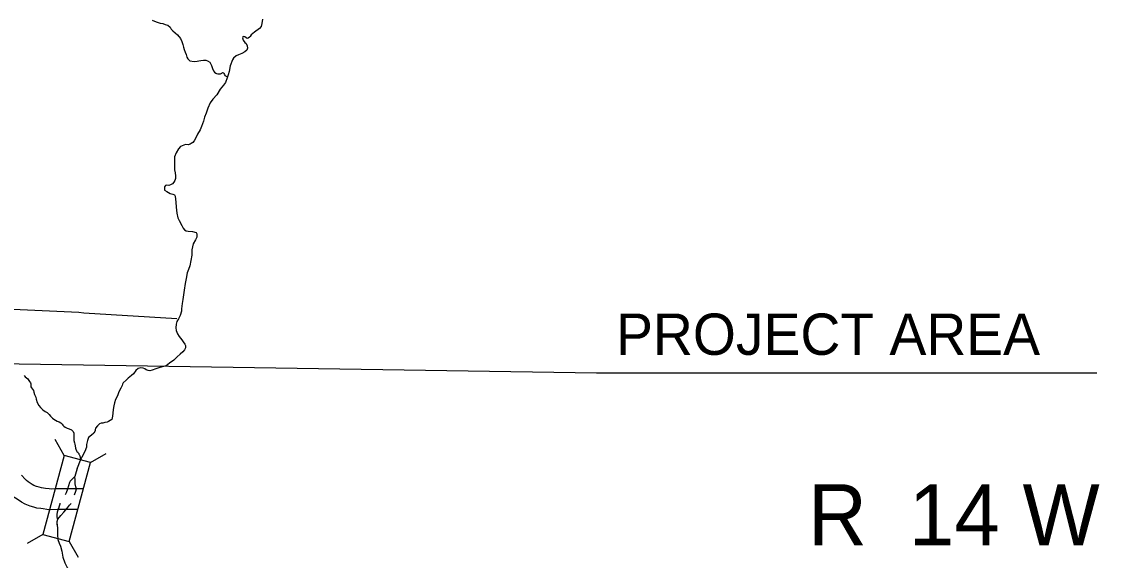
# Model space of a CAD drawing. Extents: x -492261 to -432772, y 1441225 to 1452922.
# Drawn here: x -459293.9 to -458902.8, y 1451796.7 to 1451992.4 of the extents above; entities that cross this region are included whole.
import ezdxf

# ---------------------------------------------------------------- set-up
doc = ezdxf.new("R2010")
doc.units = 0
doc.layers.add('Default', color=7, linetype='Continuous')

msp = doc.modelspace()

# ---------------------------------------------------------------- linework, layer by layer
at = {"layer": 'Default'}
for p, q in [((-459542.51, 1451872.05), (-459085.31, 1451864.81)), ((-459085.31, 1451864.81), (-458903.81, 1451864.81)), ((-459278.46, 1451834.83), (-459281.75, 1451840.55)), ((-459278.46, 1451834.83), (-459286.18, 1451806.15)), ((-459268.9, 1451832.26), (-459278.46, 1451834.83)), ((-459276.63, 1451803.58), (-459268.9, 1451832.26)), ((-459268.9, 1451832.26), (-459263.18, 1451835.55)), ((-459286.18, 1451806.15), (-459291.9, 1451802.86)), ((-459286.18, 1451806.15), (-459276.63, 1451803.58)), ((-459276.63, 1451803.58), (-459273.33, 1451797.86))]:
    msp.add_line(p, q, dxfattribs=at)
for points in [[(-459246.49, 1451992.95), (-459245.02, 1451992.29), (-459243.63, 1451991.86), (-459242.67, 1451991.65), (-459241.76, 1451991.34), (-459240.86, 1451991.12), (-459239.98, 1451990.33)], [(-459206.51, 1451993.28), (-459206.68, 1451991.75), (-459206.97, 1451990.56), (-459207.55, 1451989.86), (-459209.4, 1451988.53), (-459210.55, 1451987.64), (-459210.98, 1451986.95), (-459211.02, 1451986.87), (-459211.24, 1451986.71), (-459211.68, 1451986.4), (-459212.03, 1451986.29), (-459212.38, 1451986.45), (-459212.82, 1451986.91), (-459213.25, 1451987.02), (-459213.55, 1451986.86), (-459213.68, 1451986.48), (-459213.46, 1451985.64), (-459212.86, 1451984.83), (-459212.35, 1451984.45), (-459211.97, 1451983.61), (-459211.87, 1451982.73), (-459212.2, 1451982.07), (-459212.82, 1451981.35), (-459213.93, 1451980.74), (-459215.21, 1451980.35), (-459216.05, 1451979.92), (-459217.02, 1451979.06), (-459217.33, 1451978.5), (-459218.18, 1451976.27), (-459218.6, 1451974.32), (-459218.88, 1451973.04), (-459219.3, 1451971.92), (-459219.87, 1451970.3), (-459220.56, 1451969.35), (-459221.86, 1451967.8), (-459223, 1451965.76), (-459224.45, 1451964.24), (-459225.48, 1451962.85), (-459226.24, 1451960.95), (-459226.96, 1451959.12), (-459227.49, 1451957.65), (-459227.89, 1451956.23), (-459228.58, 1451954.33), (-459229.12, 1451953.03), (-459229.99, 1451951.45), (-459230.56, 1451950.46), (-459231.29, 1451949.13), (-459231.77, 1451948.51), (-459232.29, 1451948.15), (-459232.75, 1451947.91), (-459233.39, 1451947.68), (-459234.44, 1451947.7), (-459236.22, 1451947.02), (-459236.89, 1451946.14), (-459237.75, 1451944.71), (-459238.35, 1451943.24), (-459238.38, 1451941.16), (-459238.38, 1451938.58), (-459238.19, 1451937.46), (-459238.03, 1451936.36), (-459238.03, 1451935.38), (-459238.28, 1451934.67), (-459238.61, 1451934.11), (-459239.14, 1451933.42), (-459239.8, 1451933.04), (-459240.47, 1451932.87), (-459241.17, 1451932.97), (-459241.67, 1451932.81), (-459242, 1451932.4), (-459241.99, 1451931.22), (-459241.18, 1451930.72), (-459239.98, 1451929.93), (-459239, 1451929.76), (-459238.39, 1451929.51), (-459238.13, 1451928.94), (-459237.94, 1451926.86), (-459237.73, 1451924.97), (-459237.56, 1451922.77), (-459237.18, 1451921.15), (-459236.73, 1451920.19), (-459235.77, 1451918.34), (-459235.22, 1451917.33), (-459234.73, 1451916.74), (-459234.12, 1451916.44), (-459233.41, 1451916.33), (-459231.89, 1451916.16), (-459230.55, 1451915.83), (-459230.31, 1451915.33), (-459230.27, 1451914.93), (-459230.35, 1451914.05), (-459230.74, 1451913.09), (-459231.64, 1451911.63), (-459232.05, 1451909.44), (-459232.07, 1451907.61), (-459232.41, 1451905.62), (-459232.84, 1451903.65), (-459233.35, 1451902.35), (-459233.74, 1451901.14)], [(-459206.51, 1451993.28), (-459206.68, 1451991.75), (-459206.97, 1451990.56), (-459207.55, 1451989.86), (-459209.4, 1451988.53), (-459210.55, 1451987.64), (-459210.98, 1451986.95), (-459211.02, 1451986.87), (-459211.24, 1451986.71), (-459211.68, 1451986.4), (-459212.03, 1451986.29), (-459212.38, 1451986.45), (-459212.82, 1451986.91), (-459213.25, 1451987.02), (-459213.55, 1451986.86), (-459213.68, 1451986.48), (-459213.46, 1451985.64), (-459212.86, 1451984.83), (-459212.35, 1451984.45), (-459211.97, 1451983.61), (-459211.87, 1451982.73), (-459212.2, 1451982.07), (-459212.82, 1451981.35), (-459213.93, 1451980.74), (-459215.21, 1451980.35), (-459216.05, 1451979.92), (-459217.02, 1451979.06), (-459217.33, 1451978.5), (-459218.18, 1451976.27), (-459218.6, 1451974.32), (-459218.88, 1451973.04), (-459219.3, 1451971.92), (-459219.87, 1451970.3), (-459220.56, 1451969.35), (-459221.86, 1451967.8), (-459223, 1451965.76), (-459224.45, 1451964.24), (-459225.48, 1451962.85), (-459226.24, 1451960.95), (-459226.96, 1451959.12), (-459227.49, 1451957.65), (-459227.89, 1451956.23), (-459228.58, 1451954.33), (-459229.12, 1451953.03), (-459229.99, 1451951.45), (-459230.56, 1451950.46), (-459231.29, 1451949.13), (-459231.77, 1451948.51), (-459232.29, 1451948.15), (-459232.75, 1451947.91), (-459233.39, 1451947.68), (-459234.44, 1451947.7), (-459236.22, 1451947.02), (-459236.89, 1451946.14), (-459237.75, 1451944.71), (-459238.35, 1451943.24), (-459238.38, 1451941.16), (-459238.38, 1451938.58), (-459238.19, 1451937.46), (-459238.03, 1451936.36), (-459238.03, 1451935.38), (-459238.28, 1451934.67), (-459238.61, 1451934.11), (-459239.14, 1451933.42), (-459239.8, 1451933.04), (-459240.47, 1451932.87), (-459241.17, 1451932.97), (-459241.67, 1451932.81), (-459242, 1451932.4), (-459241.99, 1451931.22), (-459241.18, 1451930.72), (-459239.98, 1451929.93), (-459239, 1451929.76), (-459238.39, 1451929.51), (-459238.13, 1451928.94), (-459237.94, 1451926.86), (-459237.73, 1451924.97), (-459237.56, 1451922.77), (-459237.18, 1451921.15), (-459236.73, 1451920.19), (-459235.77, 1451918.34), (-459235.22, 1451917.33), (-459234.73, 1451916.74), (-459234.12, 1451916.44), (-459233.41, 1451916.33), (-459231.89, 1451916.16), (-459230.55, 1451915.83), (-459230.31, 1451915.33), (-459230.27, 1451914.93), (-459230.35, 1451914.05), (-459230.74, 1451913.09), (-459231.64, 1451911.63), (-459232.05, 1451909.44), (-459232.07, 1451907.61), (-459232.41, 1451905.62), (-459232.84, 1451903.65), (-459233.35, 1451902.35), (-459233.74, 1451901.14)], [(-459239.98, 1451990.33), (-459239.58, 1451989.64), (-459238.97, 1451989.09), (-459238.15, 1451988.33), (-459237.35, 1451987.6), (-459236.21, 1451986.26), (-459235.74, 1451985.11), (-459235.39, 1451984.09), (-459235.13, 1451983.16), (-459234.83, 1451982.29), (-459234.47, 1451981.24), (-459234.18, 1451980.4), (-459233.88, 1451979.47), (-459233.55, 1451978.85), (-459232.8, 1451978.18), (-459231.24, 1451977.88), (-459230.16, 1451978.03), (-459229.51, 1451978.14), (-459228.79, 1451978.22), (-459227.87, 1451978.32), (-459227.08, 1451978.34), (-459226.37, 1451978.19), (-459225.55, 1451977.6), (-459225, 1451976.45), (-459224.64, 1451975.38), (-459224.27, 1451974.56), (-459223.87, 1451973.98), (-459223.41, 1451973.63), (-459223.15, 1451973.48), (-459222.72, 1451973.36), (-459221.76, 1451973.37), (-459221.25, 1451973.65), (-459220.98, 1451973.86), (-459220.66, 1451973.81), (-459220.44, 1451973.59), (-459220.25, 1451973.13), (-459220.11, 1451972.85), (-459219.91, 1451972.7), (-459219.62, 1451972.57), (-459219.12, 1451972.38)], [(-459233.74, 1451901.14), (-459234.2, 1451899.09), (-459234.49, 1451897.21), (-459234.84, 1451894.86), (-459235.14, 1451893.18), (-459235.43, 1451891.44), (-459235.64, 1451890.03), (-459235.83, 1451888.09), (-459235.9, 1451887.19), (-459236.28, 1451885.65), (-459236.99, 1451884.39), (-459237.53, 1451883.4), (-459237.78, 1451882.49), (-459237.88, 1451881.16), (-459237.73, 1451880.21), (-459237.32, 1451879), (-459236.64, 1451878.02), (-459235.7, 1451876.79), (-459235.2, 1451876.03), (-459234.7, 1451875.2), (-459234.36, 1451874.76), (-459234.36, 1451873.95), (-459234.71, 1451873.22), (-459235.34, 1451872.47), (-459236.29, 1451871.56), (-459237.43, 1451870.6), (-459238.62, 1451869.46), (-459240.15, 1451868.31), (-459241.42, 1451867.41), (-459242.41, 1451867.1), (-459243.75, 1451866.71), (-459245.11, 1451866.24), (-459246.49, 1451865.75), (-459247.36, 1451865.59), (-459247.94, 1451865.67), (-459248.64, 1451865.95), (-459249.18, 1451866.26), (-459249.71, 1451866.47), (-459250.74, 1451866.66), (-459251.6, 1451866.33), (-459252.4, 1451865.66), (-459253.32, 1451864.5), (-459253.95, 1451863.9), (-459255.17, 1451862.93), (-459255.97, 1451862.21), (-459256.98, 1451861.2), (-459257.24, 1451860.69), (-459257.38, 1451860.21), (-459257.9, 1451859.24), (-459258.63, 1451857.89), (-459259.13, 1451856.47), (-459259.74, 1451855.07), (-459260.13, 1451853.95), (-459260.37, 1451852.82), (-459260.6, 1451851.53), (-459260.73, 1451850.15), (-459260.83, 1451849.1), (-459261.16, 1451847.91), (-459262.31, 1451847.12), (-459262.86, 1451846.92), (-459263.62, 1451846.72), (-459264.42, 1451846.57), (-459265.04, 1451846.5), (-459265.56, 1451846.34), (-459266.36, 1451845.56), (-459267.08, 1451844.73), (-459267.19, 1451844.13), (-459267.22, 1451843.73), (-459267.65, 1451842.94), (-459268.5, 1451842.21), (-459269.62, 1451841.27), (-459269.99, 1451840.2), (-459270.29, 1451838.82), (-459270.33, 1451837.76), (-459270.93, 1451836.21), (-459272.04, 1451834.2), (-459272.58, 1451833.03), (-459273.69, 1451830.14), (-459274.3, 1451828.06), (-459274.54, 1451827.22)], [(-459233.74, 1451901.14), (-459234.2, 1451899.09), (-459234.49, 1451897.21), (-459234.84, 1451894.86), (-459235.14, 1451893.18), (-459235.43, 1451891.44), (-459235.64, 1451890.03), (-459235.83, 1451888.09), (-459235.9, 1451887.19), (-459236.28, 1451885.65), (-459236.99, 1451884.39), (-459237.53, 1451883.4), (-459237.78, 1451882.49), (-459237.88, 1451881.16), (-459237.73, 1451880.21), (-459237.32, 1451879), (-459236.64, 1451878.02), (-459235.7, 1451876.79), (-459235.2, 1451876.03), (-459234.7, 1451875.2), (-459234.36, 1451874.76), (-459234.36, 1451873.95), (-459234.71, 1451873.22), (-459235.34, 1451872.47), (-459236.29, 1451871.56), (-459237.43, 1451870.6), (-459238.62, 1451869.46), (-459240.15, 1451868.31), (-459241.42, 1451867.41), (-459242.41, 1451867.1), (-459243.75, 1451866.71), (-459245.11, 1451866.24), (-459246.49, 1451865.75), (-459247.36, 1451865.59), (-459247.94, 1451865.67), (-459248.64, 1451865.95), (-459249.18, 1451866.26), (-459249.71, 1451866.47), (-459250.74, 1451866.66), (-459251.6, 1451866.33), (-459252.4, 1451865.66), (-459253.32, 1451864.5), (-459253.95, 1451863.9), (-459255.17, 1451862.93), (-459255.97, 1451862.21), (-459256.98, 1451861.2), (-459257.24, 1451860.69), (-459257.38, 1451860.21), (-459257.9, 1451859.24), (-459258.63, 1451857.89), (-459259.13, 1451856.47), (-459259.74, 1451855.07), (-459260.13, 1451853.95), (-459260.37, 1451852.82), (-459260.6, 1451851.53), (-459260.73, 1451850.15), (-459260.83, 1451849.1), (-459261.16, 1451847.91), (-459262.31, 1451847.12), (-459262.86, 1451846.92), (-459263.62, 1451846.72), (-459264.42, 1451846.57), (-459265.04, 1451846.5), (-459265.56, 1451846.34), (-459266.36, 1451845.56), (-459267.08, 1451844.73), (-459267.19, 1451844.13), (-459267.22, 1451843.73), (-459267.65, 1451842.94), (-459268.5, 1451842.21), (-459269.62, 1451841.27), (-459269.99, 1451840.2), (-459270.29, 1451838.82), (-459270.33, 1451837.76), (-459270.93, 1451836.21), (-459272.04, 1451834.2), (-459272.58, 1451833.03), (-459273.69, 1451830.14), (-459273.99, 1451829.11)], [(-459329.22, 1451889.35), (-459273.12, 1451886.82), (-459271.34, 1451886.6), (-459237.52, 1451884.6)], [(-459292.92, 1451863.88), (-459292.62, 1451863.39), (-459291.66, 1451862.6), (-459291.29, 1451862.02), (-459290.95, 1451861.66), (-459290.62, 1451861.15), (-459290.56, 1451860.8), (-459290.56, 1451860.26), (-459290.46, 1451859.75), (-459290.25, 1451859.32), (-459289.95, 1451858.92), (-459289.53, 1451858.42), (-459289.37, 1451857.75), (-459289.15, 1451856.95), (-459288.7, 1451856.01), (-459288.62, 1451855.31), (-459288.24, 1451854.09), (-459287.64, 1451852.92), (-459286.99, 1451852.18), (-459286.11, 1451851.36), (-459285.37, 1451850.74), (-459284.6, 1451850.35), (-459283.87, 1451849.74), (-459283.33, 1451849.1), (-459282.67, 1451848.39), (-459282.16, 1451847.93), (-459281.58, 1451847.6), (-459280.93, 1451847.28), (-459280.26, 1451847.03), (-459279.64, 1451846.7), (-459279.12, 1451846.16), (-459278.87, 1451845.83), (-459278.54, 1451845.5), (-459278.12, 1451845.14), (-459277.35, 1451844.69), (-459276.58, 1451844.42), (-459275.79, 1451844.15), (-459275.14, 1451843.54), (-459274.9, 1451842.94), (-459274.93, 1451842.21), (-459274.97, 1451841.6), (-459274.94, 1451840.85), (-459274.86, 1451840.2), (-459274.71, 1451839.43), (-459274.52, 1451838.92), (-459274.39, 1451838.28), (-459274.26, 1451837.51), (-459274.16, 1451837.09), (-459273.98, 1451836.48), (-459273.81, 1451836.28), (-459273.5, 1451835.97), (-459273.31, 1451835.72), (-459273.14, 1451835.47), (-459273.06, 1451835.31), (-459272.94, 1451835.1), (-459272.86, 1451834.86), (-459272.8, 1451834.65), (-459272.47, 1451833.28)], [(-459271.48, 1451822.69), (-459281.16, 1451822.7), (-459283.13, 1451822.61), (-459283.89, 1451822.67), (-459285.2, 1451822.85), (-459285.97, 1451822.92), (-459286.64, 1451823.03), (-459287.44, 1451823.28), (-459288.43, 1451823.52), (-459289.4, 1451823.92), (-459289.98, 1451824.22), (-459291.45, 1451825.25), (-459292.12, 1451825.66), (-459292.57, 1451826.16), (-459293.88, 1451827.61)], [(-459274.54, 1451827.22), (-459276.23, 1451825.48), (-459276.46, 1451824.93), (-459276.82, 1451823.79), (-459277.17, 1451822.56), (-459277.64, 1451821.19), (-459278.04, 1451820.53)], [(-459274.72, 1451820.53), (-459274.16, 1451821.89), (-459274, 1451822.72), (-459274.21, 1451823.39), (-459274.38, 1451824.54), (-459274.48, 1451825.82), (-459274.54, 1451827.22)], [(-459273.47, 1451815.19), (-459281, 1451815.2), (-459283.27, 1451815.1), (-459284.71, 1451815.22), (-459286.06, 1451815.4), (-459286.9, 1451815.48), (-459288.33, 1451815.71), (-459289.45, 1451816.05), (-459290.77, 1451816.38), (-459292.53, 1451817.1), (-459293.88, 1451817.79), (-459295.53, 1451818.96), (-459296.94, 1451819.79), (-459298.15, 1451821.14), (-459300.07, 1451823.27)], [(-459279.98, 1451817.42), (-459280.03, 1451817.09), (-459280.22, 1451816.33), (-459280.45, 1451815.58), (-459280.72, 1451814.95), (-459280.95, 1451814.21), (-459281.13, 1451813.36), (-459281.09, 1451812.51), (-459280.93, 1451811.96), (-459280.73, 1451811.61)], [(-459280.73, 1451811.61), (-459279.65, 1451812.96), (-459278.55, 1451814.16), (-459277.26, 1451815.82), (-459276.48, 1451816.73), (-459275.89, 1451817.4)], [(-459281.02, 1451809.89), (-459280.82, 1451808.21), (-459280.9, 1451805.97), (-459280.72, 1451804.33), (-459280.18, 1451802.99), (-459279.7, 1451801.9), (-459279.22, 1451800.06), (-459278.85, 1451797.9), (-459278.19, 1451795.81), (-459277.34, 1451794.14), (-459276.85, 1451793.67), (-459276.33, 1451793.09), (-459275.85, 1451792.3), (-459275.56, 1451790.88)], [(-459280.98, 1451809.59), (-459280.96, 1451810.8), (-459280.73, 1451811.61)], [(-459280.98, 1451809.59), (-459280.82, 1451808.21), (-459280.9, 1451805.97), (-459280.72, 1451804.33), (-459280.18, 1451802.99), (-459279.7, 1451801.9), (-459279.22, 1451800.06), (-459278.85, 1451797.9), (-459278.19, 1451795.81), (-459277.34, 1451794.14), (-459276.85, 1451793.67), (-459276.33, 1451793.09), (-459275.85, 1451792.3), (-459275.56, 1451790.88)]]:
    msp.add_lwpolyline(points, dxfattribs=at)
msp.add_arc((-459085.31, 1451888.81), 24, 270, 270, dxfattribs=at)

# ---------------------------------------------------------------- texts
for s, height, p in [('PROJECT AREA', 15, (-459078.18, 1451871.35)), ('R', 22.18, (-459008.57, 1451802.17)), ('14', 22.176, (-458971.95, 1451802.17)), ('W', 22.18, (-458930.7, 1451802.17))]:
    msp.add_text(s, height=height, dxfattribs=at).set_placement(p)

doc.saveas('drawing.dxf')
